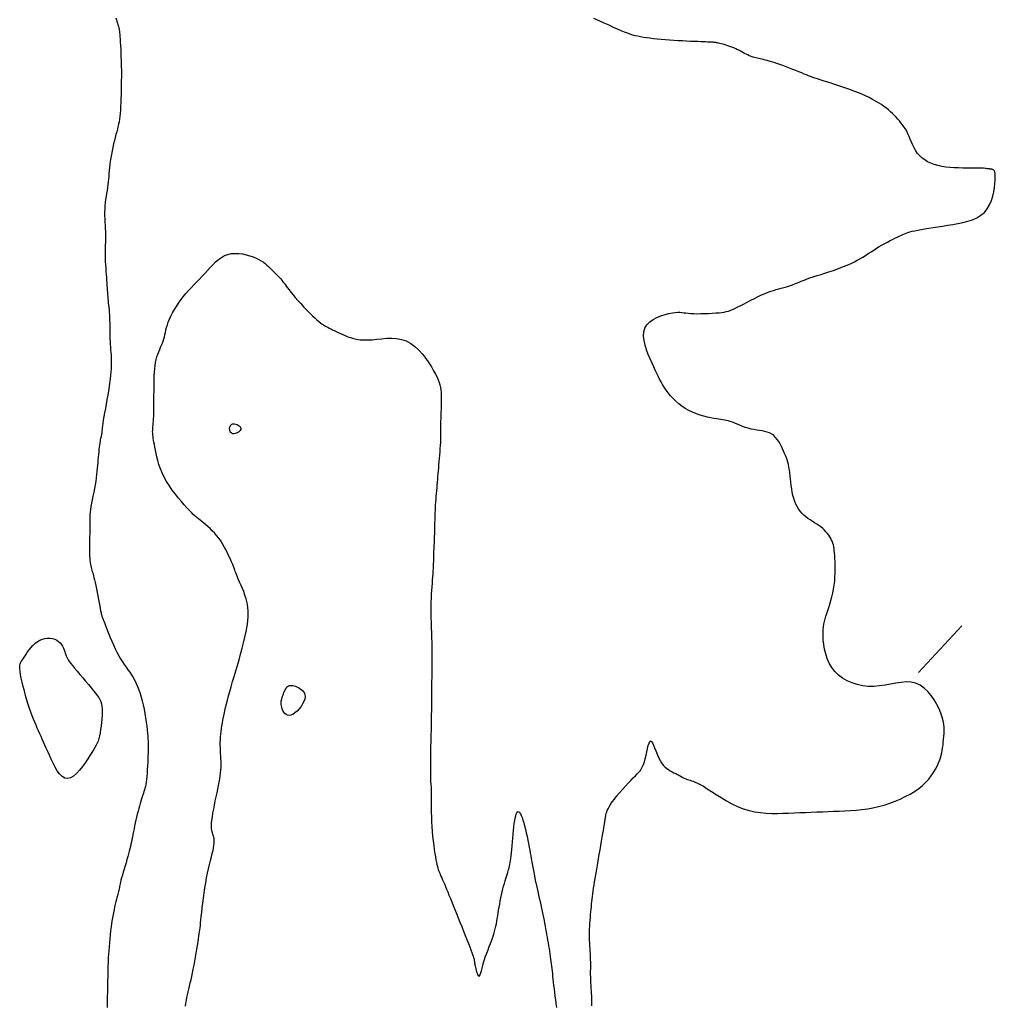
# Model space of a CAD drawing. Header units: millimetres. Extents: x 32690613 to 32693367, y 5343692 to 5344708.
# Tile 355 of 656: x 32692862 to 32692884, y 5343902 to 5343924. Entities that reach past the tile are written whole.
import ezdxf

# ---------------------------------------------------------------- set-up
doc = ezdxf.new("R2010")
doc.units = ezdxf.units.MM
doc.header["$LTSCALE"] = 20
doc.layers.add('02-DGM_HL_493.00', color=102, linetype='Continuous')
doc.layers.add('02-DGM_HL_493.50', color=112, linetype='Continuous')

msp = doc.modelspace()

# ---------------------------------------------------------------- linework, layer by layer
at = {"layer": '02-DGM_HL_493.00', "elevation": 493, "flags": 128}
for points in [[(32692864.141, 5343924.239), (32692864.156, 5343924.196), (32692864.169, 5343924.158), (32692864.179, 5343924.124), (32692864.188, 5343924.095), (32692864.196, 5343924.069), (32692864.203, 5343924.045), (32692864.209, 5343924.022), (32692864.215, 5343923.999), (32692864.22, 5343923.975), (32692864.224, 5343923.947), (32692864.228, 5343923.914), (32692864.233, 5343923.874), (32692864.236, 5343923.827), (32692864.24, 5343923.77), (32692864.244, 5343923.702), (32692864.248, 5343923.626), (32692864.252, 5343923.545), (32692864.256, 5343923.46), (32692864.259, 5343923.376), (32692864.262, 5343923.294), (32692864.264, 5343923.217), (32692864.266, 5343923.149), (32692864.267, 5343923.09), (32692864.268, 5343923.04), (32692864.268, 5343922.995), (32692864.268, 5343922.953), (32692864.267, 5343922.912), (32692864.266, 5343922.867), (32692864.265, 5343922.818), (32692864.264, 5343922.76), (32692864.263, 5343922.692), (32692864.262, 5343922.616), (32692864.26, 5343922.535), (32692864.258, 5343922.449), (32692864.255, 5343922.363), (32692864.251, 5343922.277), (32692864.247, 5343922.195), (32692864.241, 5343922.119), (32692864.233, 5343922.051), (32692864.225, 5343921.989), (32692864.215, 5343921.932), (32692864.204, 5343921.878), (32692864.192, 5343921.825), (32692864.178, 5343921.771), (32692864.164, 5343921.715), (32692864.148, 5343921.655), (32692864.131, 5343921.589), (32692864.114, 5343921.518), (32692864.096, 5343921.443), (32692864.079, 5343921.366), (32692864.062, 5343921.288), (32692864.047, 5343921.21), (32692864.033, 5343921.132), (32692864.021, 5343921.057), (32692864.011, 5343920.986), (32692864.003, 5343920.917), (32692863.997, 5343920.851), (32692863.991, 5343920.786), (32692863.986, 5343920.723), (32692863.981, 5343920.661), (32692863.975, 5343920.599), (32692863.968, 5343920.536), (32692863.959, 5343920.473), (32692863.949, 5343920.409), (32692863.939, 5343920.343), (32692863.928, 5343920.277), (32692863.918, 5343920.209), (32692863.91, 5343920.14), (32692863.903, 5343920.07), (32692863.898, 5343919.999), (32692863.896, 5343919.926), (32692863.896, 5343919.853), (32692863.898, 5343919.779), (32692863.901, 5343919.706), (32692863.905, 5343919.634), (32692863.909, 5343919.564), (32692863.912, 5343919.497), (32692863.914, 5343919.432), (32692863.915, 5343919.372), (32692863.914, 5343919.314), (32692863.913, 5343919.258), (32692863.91, 5343919.202), (32692863.908, 5343919.147), (32692863.907, 5343919.09), (32692863.906, 5343919.031), (32692863.906, 5343918.969), (32692863.907, 5343918.903), (32692863.91, 5343918.834), (32692863.915, 5343918.763), (32692863.919, 5343918.691), (32692863.925, 5343918.619), (32692863.93, 5343918.548), (32692863.935, 5343918.48), (32692863.94, 5343918.416), (32692863.945, 5343918.356), (32692863.948, 5343918.3), (32692863.952, 5343918.247), (32692863.955, 5343918.197), (32692863.958, 5343918.149), (32692863.961, 5343918.102), (32692863.964, 5343918.056), (32692863.968, 5343918.01), (32692863.973, 5343917.964), (32692863.978, 5343917.916), (32692863.983, 5343917.868), (32692863.988, 5343917.817), (32692863.993, 5343917.765), (32692863.998, 5343917.71), (32692864.002, 5343917.653), (32692864.005, 5343917.592), (32692864.007, 5343917.528), (32692864.008, 5343917.461), (32692864.009, 5343917.393), (32692864.01, 5343917.323), (32692864.011, 5343917.254), (32692864.012, 5343917.185), (32692864.013, 5343917.118), (32692864.016, 5343917.053), (32692864.02, 5343916.991), (32692864.024, 5343916.932), (32692864.029, 5343916.875), (32692864.034, 5343916.819), (32692864.038, 5343916.762), (32692864.042, 5343916.705), (32692864.044, 5343916.646), (32692864.044, 5343916.585), (32692864.043, 5343916.521), (32692864.039, 5343916.453), (32692864.034, 5343916.382), (32692864.027, 5343916.307), (32692864.018, 5343916.228), (32692864.007, 5343916.145), (32692863.994, 5343916.058), (32692863.98, 5343915.966), (32692863.964, 5343915.869), (32692863.948, 5343915.77), (32692863.93, 5343915.671), (32692863.913, 5343915.573), (32692863.896, 5343915.479), (32692863.881, 5343915.392), (32692863.867, 5343915.312), (32692863.856, 5343915.244), (32692863.848, 5343915.187), (32692863.842, 5343915.141), (32692863.838, 5343915.105), (32692863.835, 5343915.076), (32692863.834, 5343915.055), (32692863.833, 5343915.038), (32692863.832, 5343915.025), (32692863.831, 5343915.014), (32692863.83, 5343915.003), (32692863.827, 5343914.992), (32692863.824, 5343914.98), (32692863.82, 5343914.966), (32692863.816, 5343914.949), (32692863.811, 5343914.93), (32692863.806, 5343914.906), (32692863.8, 5343914.877), (32692863.794, 5343914.843), (32692863.788, 5343914.803), (32692863.782, 5343914.76), (32692863.776, 5343914.712), (32692863.77, 5343914.661), (32692863.764, 5343914.607), (32692863.759, 5343914.551), (32692863.753, 5343914.494), (32692863.748, 5343914.435), (32692863.744, 5343914.374), (32692863.739, 5343914.312), (32692863.733, 5343914.248), (32692863.726, 5343914.181), (32692863.719, 5343914.111), (32692863.709, 5343914.038), (32692863.698, 5343913.961), (32692863.684, 5343913.881), (32692863.669, 5343913.798), (32692863.653, 5343913.714), (32692863.636, 5343913.631), (32692863.62, 5343913.549), (32692863.606, 5343913.471), (32692863.593, 5343913.398), (32692863.582, 5343913.331), (32692863.575, 5343913.272), (32692863.57, 5343913.219), (32692863.568, 5343913.17), (32692863.567, 5343913.123), (32692863.568, 5343913.077), (32692863.568, 5343913.029), (32692863.569, 5343912.978), (32692863.569, 5343912.921), (32692863.568, 5343912.858), (32692863.566, 5343912.79), (32692863.564, 5343912.717), (32692863.562, 5343912.643), (32692863.56, 5343912.568), (32692863.558, 5343912.495), (32692863.558, 5343912.425), (32692863.559, 5343912.359), (32692863.561, 5343912.3), (32692863.565, 5343912.246), (32692863.57, 5343912.198), (32692863.577, 5343912.155), (32692863.584, 5343912.115), (32692863.591, 5343912.08), (32692863.599, 5343912.047), (32692863.607, 5343912.016), (32692863.615, 5343911.987), (32692863.623, 5343911.958), (32692863.631, 5343911.928), (32692863.64, 5343911.896), (32692863.649, 5343911.859), (32692863.66, 5343911.817), (32692863.671, 5343911.768), (32692863.684, 5343911.711), (32692863.698, 5343911.644), (32692863.713, 5343911.571), (32692863.728, 5343911.493), (32692863.744, 5343911.413), (32692863.759, 5343911.335), (32692863.774, 5343911.26), (32692863.787, 5343911.191), (32692863.798, 5343911.132), (32692863.808, 5343911.084), (32692863.816, 5343911.046), (32692863.822, 5343911.017), (32692863.827, 5343910.995), (32692863.832, 5343910.977), (32692863.836, 5343910.964), (32692863.84, 5343910.952), (32692863.844, 5343910.94), (32692863.849, 5343910.926), (32692863.855, 5343910.911), (32692863.862, 5343910.891), (32692863.871, 5343910.867), (32692863.883, 5343910.837), (32692863.897, 5343910.8), (32692863.914, 5343910.755), (32692863.935, 5343910.701), (32692863.96, 5343910.638), (32692863.988, 5343910.567), (32692864.02, 5343910.49), (32692864.054, 5343910.409), (32692864.09, 5343910.326), (32692864.129, 5343910.244), (32692864.168, 5343910.164), (32692864.209, 5343910.088), (32692864.25, 5343910.018), (32692864.291, 5343909.953), (32692864.332, 5343909.892), (32692864.373, 5343909.834), (32692864.413, 5343909.777), (32692864.453, 5343909.721), (32692864.491, 5343909.663), (32692864.528, 5343909.604), (32692864.563, 5343909.541), (32692864.596, 5343909.475), (32692864.627, 5343909.404), (32692864.656, 5343909.331), (32692864.684, 5343909.253), (32692864.709, 5343909.172), (32692864.732, 5343909.086), (32692864.753, 5343908.996), (32692864.773, 5343908.903), (32692864.79, 5343908.807), (32692864.805, 5343908.711), (32692864.818, 5343908.616), (32692864.829, 5343908.526), (32692864.839, 5343908.441), (32692864.847, 5343908.363), (32692864.853, 5343908.295), (32692864.858, 5343908.238), (32692864.861, 5343908.19), (32692864.863, 5343908.148), (32692864.864, 5343908.109), (32692864.864, 5343908.071), (32692864.863, 5343908.03), (32692864.862, 5343907.985), (32692864.86, 5343907.932), (32692864.857, 5343907.869), (32692864.855, 5343907.798), (32692864.851, 5343907.721), (32692864.847, 5343907.642), (32692864.842, 5343907.561), (32692864.837, 5343907.483), (32692864.831, 5343907.409), (32692864.825, 5343907.342), (32692864.817, 5343907.284), (32692864.809, 5343907.233), (32692864.8, 5343907.188), (32692864.79, 5343907.148), (32692864.779, 5343907.111), (32692864.768, 5343907.074), (32692864.756, 5343907.037), (32692864.743, 5343906.998), (32692864.729, 5343906.956), (32692864.714, 5343906.91), (32692864.699, 5343906.861), (32692864.684, 5343906.809), (32692864.668, 5343906.753), (32692864.653, 5343906.696), (32692864.637, 5343906.636), (32692864.621, 5343906.573), (32692864.606, 5343906.509), (32692864.591, 5343906.444), (32692864.577, 5343906.379), (32692864.562, 5343906.313), (32692864.549, 5343906.248), (32692864.536, 5343906.185), (32692864.523, 5343906.124), (32692864.512, 5343906.065), (32692864.501, 5343906.01), (32692864.49, 5343905.957), (32692864.479, 5343905.905), (32692864.467, 5343905.854), (32692864.455, 5343905.802), (32692864.442, 5343905.748), (32692864.427, 5343905.691), (32692864.411, 5343905.63), (32692864.392, 5343905.565), (32692864.371, 5343905.496), (32692864.35, 5343905.425), (32692864.329, 5343905.355), (32692864.308, 5343905.287), (32692864.289, 5343905.222), (32692864.272, 5343905.162), (32692864.257, 5343905.11), (32692864.246, 5343905.066), (32692864.238, 5343905.029), (32692864.232, 5343904.998), (32692864.227, 5343904.971), (32692864.224, 5343904.948), (32692864.221, 5343904.926), (32692864.217, 5343904.905), (32692864.213, 5343904.882), (32692864.207, 5343904.857), (32692864.199, 5343904.829), (32692864.19, 5343904.798), (32692864.18, 5343904.763), (32692864.169, 5343904.724), (32692864.157, 5343904.68), (32692864.144, 5343904.632), (32692864.131, 5343904.578), (32692864.118, 5343904.519), (32692864.104, 5343904.455), (32692864.091, 5343904.386), (32692864.078, 5343904.312), (32692864.065, 5343904.235), (32692864.052, 5343904.154), (32692864.04, 5343904.07), (32692864.029, 5343903.983), (32692864.019, 5343903.894), (32692864.01, 5343903.805), (32692864.002, 5343903.715), (32692863.994, 5343903.628), (32692863.988, 5343903.543), (32692863.982, 5343903.463), (32692863.977, 5343903.389), (32692863.974, 5343903.322), (32692863.971, 5343903.264), (32692863.969, 5343903.213), (32692863.967, 5343903.168), (32692863.966, 5343903.129), (32692863.966, 5343903.093), (32692863.965, 5343903.061), (32692863.965, 5343903.031), (32692863.965, 5343903.001), (32692863.964, 5343902.971), (32692863.964, 5343902.939), (32692863.963, 5343902.906), (32692863.962, 5343902.869), (32692863.961, 5343902.828), (32692863.96, 5343902.782), (32692863.959, 5343902.73), (32692863.957, 5343902.671), (32692863.956, 5343902.605), (32692863.955, 5343902.532), (32692863.954, 5343902.453), (32692863.953, 5343902.37), (32692863.952, 5343902.283)], [(32692874.703, 5343902.322), (32692874.706, 5343902.376), (32692874.707, 5343902.43), (32692874.706, 5343902.485), (32692874.704, 5343902.541), (32692874.7, 5343902.597), (32692874.696, 5343902.654), (32692874.691, 5343902.712), (32692874.687, 5343902.771), (32692874.683, 5343902.831), (32692874.68, 5343902.893), (32692874.678, 5343902.956), (32692874.677, 5343903.02), (32692874.677, 5343903.085), (32692874.678, 5343903.151), (32692874.678, 5343903.216), (32692874.678, 5343903.282), (32692874.677, 5343903.346), (32692874.676, 5343903.41), (32692874.673, 5343903.472), (32692874.67, 5343903.533), (32692874.666, 5343903.594), (32692874.662, 5343903.654), (32692874.658, 5343903.714), (32692874.654, 5343903.774), (32692874.652, 5343903.835), (32692874.651, 5343903.897), (32692874.651, 5343903.96), (32692874.653, 5343904.024), (32692874.656, 5343904.089), (32692874.66, 5343904.153), (32692874.665, 5343904.217), (32692874.671, 5343904.281), (32692874.676, 5343904.343), (32692874.682, 5343904.403), (32692874.687, 5343904.462), (32692874.693, 5343904.52), (32692874.698, 5343904.576), (32692874.704, 5343904.633), (32692874.71, 5343904.689), (32692874.717, 5343904.747), (32692874.725, 5343904.806), (32692874.733, 5343904.868), (32692874.743, 5343904.932), (32692874.753, 5343905), (32692874.764, 5343905.071), (32692874.777, 5343905.145), (32692874.79, 5343905.223), (32692874.804, 5343905.306), (32692874.819, 5343905.393), (32692874.835, 5343905.485), (32692874.852, 5343905.581), (32692874.869, 5343905.681), (32692874.886, 5343905.78), (32692874.903, 5343905.879), (32692874.919, 5343905.973), (32692874.935, 5343906.061), (32692874.948, 5343906.14), (32692874.96, 5343906.21), (32692874.969, 5343906.266), (32692874.977, 5343906.312), (32692874.983, 5343906.347), (32692874.987, 5343906.375), (32692874.99, 5343906.396), (32692874.992, 5343906.411), (32692874.994, 5343906.423), (32692874.995, 5343906.434), (32692874.997, 5343906.443), (32692874.998, 5343906.453), (32692875, 5343906.463), (32692875.002, 5343906.474), (32692875.004, 5343906.486), (32692875.007, 5343906.5), (32692875.01, 5343906.517), (32692875.014, 5343906.536), (32692875.018, 5343906.559), (32692875.024, 5343906.585), (32692875.033, 5343906.616), (32692875.046, 5343906.651), (32692875.064, 5343906.691), (32692875.087, 5343906.736), (32692875.118, 5343906.787), (32692875.157, 5343906.844), (32692875.205, 5343906.908), (32692875.259, 5343906.976), (32692875.319, 5343907.046), (32692875.382, 5343907.118), (32692875.446, 5343907.189), (32692875.509, 5343907.257), (32692875.568, 5343907.32), (32692875.623, 5343907.376), (32692875.671, 5343907.425), (32692875.713, 5343907.468), (32692875.749, 5343907.507), (32692875.78, 5343907.545), (32692875.807, 5343907.585), (32692875.831, 5343907.628), (32692875.852, 5343907.677), (32692875.871, 5343907.735), (32692875.889, 5343907.803), (32692875.906, 5343907.878), (32692875.923, 5343907.954), (32692875.939, 5343908.027), (32692875.955, 5343908.093), (32692875.972, 5343908.146), (32692875.989, 5343908.183), (32692876.008, 5343908.197), (32692876.028, 5343908.187), (32692876.05, 5343908.155), (32692876.073, 5343908.106), (32692876.097, 5343908.045), (32692876.124, 5343907.975), (32692876.153, 5343907.902), (32692876.183, 5343907.83), (32692876.216, 5343907.765), (32692876.25, 5343907.709), (32692876.287, 5343907.661), (32692876.325, 5343907.622), (32692876.364, 5343907.589), (32692876.404, 5343907.561), (32692876.445, 5343907.537), (32692876.486, 5343907.515), (32692876.526, 5343907.493), (32692876.567, 5343907.472), (32692876.606, 5343907.45), (32692876.645, 5343907.429), (32692876.683, 5343907.408), (32692876.719, 5343907.389), (32692876.755, 5343907.372), (32692876.789, 5343907.356), (32692876.821, 5343907.344), (32692876.853, 5343907.334), (32692876.884, 5343907.325), (32692876.917, 5343907.315), (32692876.954, 5343907.303), (32692876.997, 5343907.286), (32692877.047, 5343907.263), (32692877.107, 5343907.232), (32692877.178, 5343907.191), (32692877.261, 5343907.138), (32692877.355, 5343907.077), (32692877.459, 5343907.009), (32692877.571, 5343906.939), (32692877.689, 5343906.869), (32692877.812, 5343906.803), (32692877.938, 5343906.743), (32692878.064, 5343906.692), (32692878.191, 5343906.653), (32692878.317, 5343906.624), (32692878.443, 5343906.606), (32692878.569, 5343906.595), (32692878.694, 5343906.59), (32692878.819, 5343906.59), (32692878.944, 5343906.593), (32692879.069, 5343906.598), (32692879.194, 5343906.602), (32692879.319, 5343906.607), (32692879.444, 5343906.612), (32692879.569, 5343906.617), (32692879.693, 5343906.622), (32692879.818, 5343906.627), (32692879.943, 5343906.632), (32692880.068, 5343906.637), (32692880.193, 5343906.642), (32692880.318, 5343906.647), (32692880.443, 5343906.655), (32692880.567, 5343906.664), (32692880.692, 5343906.677), (32692880.816, 5343906.694), (32692880.941, 5343906.715), (32692881.065, 5343906.742), (32692881.188, 5343906.775), (32692881.311, 5343906.814), (32692881.431, 5343906.858), (32692881.547, 5343906.907), (32692881.658, 5343906.961), (32692881.764, 5343907.018), (32692881.863, 5343907.079), (32692881.955, 5343907.144), (32692882.037, 5343907.211), (32692882.111, 5343907.281), (32692882.176, 5343907.352), (32692882.234, 5343907.424), (32692882.285, 5343907.496), (32692882.328, 5343907.569), (32692882.366, 5343907.641), (32692882.397, 5343907.712), (32692882.423, 5343907.781), (32692882.444, 5343907.848), (32692882.461, 5343907.914), (32692882.474, 5343907.979), (32692882.485, 5343908.044), (32692882.494, 5343908.107), (32692882.501, 5343908.17), (32692882.508, 5343908.233), (32692882.514, 5343908.296), (32692882.519, 5343908.36), (32692882.521, 5343908.426), (32692882.52, 5343908.494), (32692882.513, 5343908.566), (32692882.5, 5343908.643), (32692882.479, 5343908.726), (32692882.449, 5343908.815), (32692882.409, 5343908.91), (32692882.36, 5343909.009), (32692882.301, 5343909.109), (32692882.233, 5343909.204), (32692882.157, 5343909.293), (32692882.074, 5343909.37), (32692881.984, 5343909.432), (32692881.887, 5343909.476), (32692881.785, 5343909.5), (32692881.677, 5343909.505), (32692881.565, 5343909.497), (32692881.449, 5343909.48), (32692881.33, 5343909.458), (32692881.209, 5343909.436), (32692881.085, 5343909.417), (32692880.961, 5343909.407), (32692880.836, 5343909.408), (32692880.712, 5343909.422), (32692880.592, 5343909.447), (32692880.476, 5343909.484), (32692880.366, 5343909.532), (32692880.264, 5343909.591), (32692880.173, 5343909.66), (32692880.093, 5343909.74), (32692880.026, 5343909.829), (32692879.971, 5343909.926), (32692879.927, 5343910.027), (32692879.893, 5343910.131), (32692879.867, 5343910.235), (32692879.85, 5343910.336), (32692879.839, 5343910.431), (32692879.833, 5343910.519), (32692879.832, 5343910.598), (32692879.835, 5343910.668), (32692879.841, 5343910.732), (32692879.851, 5343910.791), (32692879.864, 5343910.848), (32692879.88, 5343910.904), (32692879.898, 5343910.962), (32692879.918, 5343911.023), (32692879.939, 5343911.089), (32692879.962, 5343911.16), (32692879.985, 5343911.234), (32692880.008, 5343911.313), (32692880.03, 5343911.395), (32692880.049, 5343911.48), (32692880.067, 5343911.566), (32692880.081, 5343911.655), (32692880.091, 5343911.744), (32692880.098, 5343911.834), (32692880.101, 5343911.922), (32692880.103, 5343912.008), (32692880.102, 5343912.091), (32692880.1, 5343912.17), (32692880.096, 5343912.242), (32692880.092, 5343912.308), (32692880.088, 5343912.367), (32692880.083, 5343912.419), (32692880.077, 5343912.465), (32692880.07, 5343912.507), (32692880.062, 5343912.546), (32692880.051, 5343912.582), (32692880.039, 5343912.618), (32692880.023, 5343912.653), (32692880.004, 5343912.69), (32692879.983, 5343912.727), (32692879.958, 5343912.764), (32692879.93, 5343912.802), (32692879.898, 5343912.839), (32692879.864, 5343912.876), (32692879.826, 5343912.911), (32692879.785, 5343912.945), (32692879.74, 5343912.977), (32692879.693, 5343913.008), (32692879.644, 5343913.039), (32692879.594, 5343913.07), (32692879.545, 5343913.101), (32692879.496, 5343913.134), (32692879.448, 5343913.17), (32692879.404, 5343913.208), (32692879.362, 5343913.25), (32692879.324, 5343913.295), (32692879.289, 5343913.344), (32692879.257, 5343913.397), (32692879.229, 5343913.453), (32692879.204, 5343913.513), (32692879.183, 5343913.577), (32692879.164, 5343913.644), (32692879.149, 5343913.714), (32692879.137, 5343913.787), (32692879.127, 5343913.861), (32692879.118, 5343913.936), (32692879.11, 5343914.01), (32692879.103, 5343914.082), (32692879.095, 5343914.15), (32692879.086, 5343914.215), (32692879.076, 5343914.275), (32692879.064, 5343914.33), (32692879.051, 5343914.382), (32692879.036, 5343914.432), (32692879.02, 5343914.48), (32692879.001, 5343914.528), (32692878.981, 5343914.577), (32692878.959, 5343914.627), (32692878.935, 5343914.679), (32692878.909, 5343914.733), (32692878.881, 5343914.786), (32692878.85, 5343914.838), (32692878.816, 5343914.888), (32692878.779, 5343914.933), (32692878.738, 5343914.973), (32692878.694, 5343915.006), (32692878.646, 5343915.032), (32692878.594, 5343915.051), (32692878.539, 5343915.065), (32692878.482, 5343915.076), (32692878.422, 5343915.086), (32692878.361, 5343915.095), (32692878.299, 5343915.105), (32692878.236, 5343915.118), (32692878.173, 5343915.135), (32692878.11, 5343915.155), (32692878.048, 5343915.177), (32692877.988, 5343915.201), (32692877.93, 5343915.224), (32692877.875, 5343915.247), (32692877.823, 5343915.268), (32692877.775, 5343915.285), (32692877.731, 5343915.299), (32692877.69, 5343915.309), (32692877.65, 5343915.317), (32692877.61, 5343915.324), (32692877.568, 5343915.33), (32692877.522, 5343915.336), (32692877.47, 5343915.344), (32692877.411, 5343915.354), (32692877.344, 5343915.367), (32692877.27, 5343915.384), (32692877.19, 5343915.404), (32692877.107, 5343915.428), (32692877.022, 5343915.457), (32692876.938, 5343915.491), (32692876.855, 5343915.529), (32692876.775, 5343915.573), (32692876.7, 5343915.622), (32692876.631, 5343915.676), (32692876.566, 5343915.734), (32692876.506, 5343915.794), (32692876.451, 5343915.857), (32692876.4, 5343915.92), (32692876.354, 5343915.983), (32692876.312, 5343916.045), (32692876.274, 5343916.105), (32692876.239, 5343916.164), (32692876.206, 5343916.224), (32692876.175, 5343916.287), (32692876.143, 5343916.352), (32692876.111, 5343916.422), (32692876.076, 5343916.498), (32692876.039, 5343916.582), (32692875.998, 5343916.674), (32692875.957, 5343916.772), (32692875.918, 5343916.874), (32692875.886, 5343916.977), (32692875.862, 5343917.08), (32692875.851, 5343917.179), (32692875.856, 5343917.272), (32692875.88, 5343917.356), (32692875.925, 5343917.43), (32692875.987, 5343917.494), (32692876.064, 5343917.549), (32692876.149, 5343917.594), (32692876.238, 5343917.631), (32692876.328, 5343917.659), (32692876.414, 5343917.681), (32692876.491, 5343917.696), (32692876.556, 5343917.705), (32692876.611, 5343917.708), (32692876.658, 5343917.708), (32692876.702, 5343917.705), (32692876.745, 5343917.699), (32692876.789, 5343917.693), (32692876.839, 5343917.687), (32692876.896, 5343917.682), (32692876.964, 5343917.679), (32692877.04, 5343917.677), (32692877.122, 5343917.678), (32692877.207, 5343917.68), (32692877.293, 5343917.683), (32692877.376, 5343917.687), (32692877.454, 5343917.692), (32692877.525, 5343917.698), (32692877.586, 5343917.705), (32692877.639, 5343917.712), (32692877.687, 5343917.722), (32692877.732, 5343917.734), (32692877.776, 5343917.749), (32692877.822, 5343917.767), (32692877.873, 5343917.79), (32692877.93, 5343917.819), (32692877.996, 5343917.852), (32692878.068, 5343917.89), (32692878.146, 5343917.931), (32692878.228, 5343917.973), (32692878.31, 5343918.015), (32692878.392, 5343918.055), (32692878.471, 5343918.092), (32692878.546, 5343918.125), (32692878.614, 5343918.153), (32692878.678, 5343918.175), (32692878.737, 5343918.194), (32692878.794, 5343918.21), (32692878.849, 5343918.226), (32692878.905, 5343918.241), (32692878.962, 5343918.257), (32692879.022, 5343918.275), (32692879.086, 5343918.296), (32692879.152, 5343918.319), (32692879.219, 5343918.344), (32692879.286, 5343918.37), (32692879.351, 5343918.396), (32692879.412, 5343918.42), (32692879.469, 5343918.442), (32692879.519, 5343918.462), (32692879.561, 5343918.477), (32692879.597, 5343918.49), (32692879.627, 5343918.5), (32692879.655, 5343918.509), (32692879.68, 5343918.516), (32692879.705, 5343918.523), (32692879.732, 5343918.53), (32692879.761, 5343918.539), (32692879.794, 5343918.549), (32692879.831, 5343918.56), (32692879.871, 5343918.573), (32692879.915, 5343918.587), (32692879.962, 5343918.603), (32692880.012, 5343918.62), (32692880.063, 5343918.638), (32692880.117, 5343918.657), (32692880.173, 5343918.677), (32692880.23, 5343918.698), (32692880.289, 5343918.721), (32692880.348, 5343918.745), (32692880.408, 5343918.771), (32692880.469, 5343918.798), (32692880.53, 5343918.828), (32692880.591, 5343918.861), (32692880.652, 5343918.896), (32692880.714, 5343918.933), (32692880.775, 5343918.971), (32692880.836, 5343919.01), (32692880.897, 5343919.05), (32692880.958, 5343919.089), (32692881.019, 5343919.128), (32692881.08, 5343919.166), (32692881.141, 5343919.201), (32692881.201, 5343919.235), (32692881.261, 5343919.267), (32692881.319, 5343919.297), (32692881.374, 5343919.325), (32692881.427, 5343919.351), (32692881.476, 5343919.374), (32692881.521, 5343919.396), (32692881.562, 5343919.415), (32692881.6, 5343919.433), (32692881.637, 5343919.449), (32692881.675, 5343919.464), (32692881.715, 5343919.477), (32692881.759, 5343919.491), (32692881.809, 5343919.504), (32692881.867, 5343919.517), (32692881.933, 5343919.531), (32692882.008, 5343919.545), (32692882.091, 5343919.559), (32692882.181, 5343919.574), (32692882.278, 5343919.589), (32692882.379, 5343919.605), (32692882.486, 5343919.621), (32692882.596, 5343919.638), (32692882.709, 5343919.655), (32692882.823, 5343919.675), (32692882.936, 5343919.698), (32692883.046, 5343919.726), (32692883.151, 5343919.762), (32692883.248, 5343919.806), (32692883.336, 5343919.86), (32692883.413, 5343919.925), (32692883.477, 5343920.004), (32692883.528, 5343920.092), (32692883.568, 5343920.187), (32692883.599, 5343920.285), (32692883.622, 5343920.382), (32692883.637, 5343920.475), (32692883.647, 5343920.562), (32692883.652, 5343920.637), (32692883.654, 5343920.699), (32692883.653, 5343920.749), (32692883.65, 5343920.787), (32692883.645, 5343920.816), (32692883.638, 5343920.837), (32692883.63, 5343920.852), (32692883.62, 5343920.862), (32692883.61, 5343920.869), (32692883.599, 5343920.874), (32692883.587, 5343920.878), (32692883.575, 5343920.881), (32692883.563, 5343920.883), (32692883.55, 5343920.884), (32692883.536, 5343920.886), (32692883.522, 5343920.887), (32692883.507, 5343920.889), (32692883.491, 5343920.891), (32692883.474, 5343920.894), (32692883.452, 5343920.897), (32692883.427, 5343920.9), (32692883.395, 5343920.903), (32692883.356, 5343920.905), (32692883.309, 5343920.907), (32692883.252, 5343920.907), (32692883.184, 5343920.907), (32692883.107, 5343920.907), (32692883.022, 5343920.906), (32692882.932, 5343920.907), (32692882.839, 5343920.909), (32692882.743, 5343920.913), (32692882.648, 5343920.92), (32692882.555, 5343920.93), (32692882.465, 5343920.945), (32692882.38, 5343920.964), (32692882.299, 5343920.987), (32692882.223, 5343921.016), (32692882.153, 5343921.049), (32692882.088, 5343921.087), (32692882.029, 5343921.13), (32692881.977, 5343921.179), (32692881.931, 5343921.234), (32692881.891, 5343921.292), (32692881.856, 5343921.354), (32692881.825, 5343921.418), (32692881.796, 5343921.482), (32692881.769, 5343921.546), (32692881.743, 5343921.609), (32692881.716, 5343921.668), (32692881.688, 5343921.723), (32692881.659, 5343921.775), (32692881.628, 5343921.823), (32692881.596, 5343921.869), (32692881.562, 5343921.913), (32692881.528, 5343921.955), (32692881.492, 5343921.995), (32692881.454, 5343922.036), (32692881.415, 5343922.076), (32692881.375, 5343922.116), (32692881.332, 5343922.156), (32692881.286, 5343922.196), (32692881.237, 5343922.236), (32692881.185, 5343922.275), (32692881.128, 5343922.315), (32692881.066, 5343922.354), (32692881, 5343922.393), (32692880.928, 5343922.432), (32692880.853, 5343922.47), (32692880.774, 5343922.508), (32692880.691, 5343922.545), (32692880.606, 5343922.581), (32692880.519, 5343922.615), (32692880.429, 5343922.649), (32692880.339, 5343922.681), (32692880.249, 5343922.712), (32692880.159, 5343922.742), (32692880.072, 5343922.769), (32692879.988, 5343922.796), (32692879.909, 5343922.82), (32692879.835, 5343922.843), (32692879.768, 5343922.864), (32692879.708, 5343922.884), (32692879.654, 5343922.902), (32692879.605, 5343922.92), (32692879.558, 5343922.937), (32692879.512, 5343922.955), (32692879.464, 5343922.974), (32692879.414, 5343922.994), (32692879.359, 5343923.017), (32692879.297, 5343923.042), (32692879.231, 5343923.069), (32692879.161, 5343923.097), (32692879.089, 5343923.125), (32692879.016, 5343923.154), (32692878.944, 5343923.181), (32692878.874, 5343923.207), (32692878.808, 5343923.23), (32692878.747, 5343923.25), (32692878.692, 5343923.267), (32692878.64, 5343923.282), (32692878.593, 5343923.295), (32692878.55, 5343923.305), (32692878.509, 5343923.315), (32692878.472, 5343923.323), (32692878.437, 5343923.33), (32692878.405, 5343923.337), (32692878.374, 5343923.344), (32692878.344, 5343923.351), (32692878.315, 5343923.358), (32692878.286, 5343923.367), (32692878.257, 5343923.377), (32692878.227, 5343923.388), (32692878.196, 5343923.401), (32692878.163, 5343923.417), (32692878.129, 5343923.434), (32692878.093, 5343923.453), (32692878.056, 5343923.473), (32692878.017, 5343923.493), (32692877.978, 5343923.514), (32692877.937, 5343923.534), (32692877.895, 5343923.553), (32692877.852, 5343923.572), (32692877.809, 5343923.59), (32692877.766, 5343923.606), (32692877.723, 5343923.621), (32692877.682, 5343923.635), (32692877.643, 5343923.647), (32692877.607, 5343923.657), (32692877.574, 5343923.667), (32692877.544, 5343923.674), (32692877.517, 5343923.68), (32692877.493, 5343923.685), (32692877.471, 5343923.689), (32692877.451, 5343923.692), (32692877.432, 5343923.695), (32692877.413, 5343923.696), (32692877.394, 5343923.698), (32692877.375, 5343923.699), (32692877.354, 5343923.7), (32692877.33, 5343923.701), (32692877.302, 5343923.703), (32692877.268, 5343923.704), (32692877.228, 5343923.706), (32692877.179, 5343923.708), (32692877.122, 5343923.71), (32692877.054, 5343923.712), (32692876.978, 5343923.715), (32692876.894, 5343923.719), (32692876.805, 5343923.723), (32692876.712, 5343923.727), (32692876.616, 5343923.732), (32692876.52, 5343923.738), (32692876.425, 5343923.745), (32692876.332, 5343923.752), (32692876.243, 5343923.759), (32692876.156, 5343923.768), (32692876.073, 5343923.777), (32692875.994, 5343923.787), (32692875.919, 5343923.797), (32692875.848, 5343923.808), (32692875.783, 5343923.819), (32692875.722, 5343923.831), (32692875.665, 5343923.844), (32692875.608, 5343923.859), (32692875.551, 5343923.877), (32692875.492, 5343923.898), (32692875.427, 5343923.923), (32692875.356, 5343923.953), (32692875.276, 5343923.988), (32692875.186, 5343924.029), (32692875.087, 5343924.075), (32692874.979, 5343924.125), (32692874.866, 5343924.176), (32692874.746, 5343924.227)], [(32692865.687, 5343902.312), (32692865.699, 5343902.376), (32692865.711, 5343902.439), (32692865.723, 5343902.502), (32692865.737, 5343902.565), (32692865.751, 5343902.629), (32692865.766, 5343902.693), (32692865.781, 5343902.759), (32692865.797, 5343902.827), (32692865.813, 5343902.898), (32692865.83, 5343902.972), (32692865.846, 5343903.05), (32692865.863, 5343903.133), (32692865.88, 5343903.22), (32692865.896, 5343903.31), (32692865.912, 5343903.401), (32692865.928, 5343903.492), (32692865.942, 5343903.579), (32692865.956, 5343903.662), (32692865.968, 5343903.739), (32692865.978, 5343903.807), (32692865.987, 5343903.865), (32692865.995, 5343903.915), (32692866.001, 5343903.961), (32692866.007, 5343904.006), (32692866.013, 5343904.051), (32692866.019, 5343904.101), (32692866.025, 5343904.158), (32692866.032, 5343904.226), (32692866.04, 5343904.305), (32692866.049, 5343904.395), (32692866.06, 5343904.495), (32692866.073, 5343904.601), (32692866.086, 5343904.711), (32692866.102, 5343904.824), (32692866.119, 5343904.938), (32692866.138, 5343905.05), (32692866.159, 5343905.158), (32692866.181, 5343905.262), (32692866.203, 5343905.361), (32692866.226, 5343905.455), (32692866.247, 5343905.542), (32692866.267, 5343905.624), (32692866.285, 5343905.698), (32692866.3, 5343905.765), (32692866.311, 5343905.824), (32692866.32, 5343905.876), (32692866.325, 5343905.922), (32692866.327, 5343905.962), (32692866.326, 5343905.997), (32692866.324, 5343906.029), (32692866.319, 5343906.057), (32692866.312, 5343906.082), (32692866.304, 5343906.106), (32692866.296, 5343906.13), (32692866.287, 5343906.156), (32692866.279, 5343906.184), (32692866.272, 5343906.218), (32692866.268, 5343906.258), (32692866.267, 5343906.306), (32692866.269, 5343906.363), (32692866.276, 5343906.431), (32692866.286, 5343906.508), (32692866.299, 5343906.592), (32692866.315, 5343906.681), (32692866.333, 5343906.773), (32692866.351, 5343906.866), (32692866.37, 5343906.958), (32692866.389, 5343907.046), (32692866.406, 5343907.129), (32692866.422, 5343907.208), (32692866.437, 5343907.282), (32692866.449, 5343907.353), (32692866.46, 5343907.421), (32692866.469, 5343907.487), (32692866.475, 5343907.551), (32692866.479, 5343907.614), (32692866.48, 5343907.677), (32692866.479, 5343907.739), (32692866.477, 5343907.8), (32692866.473, 5343907.862), (32692866.469, 5343907.923), (32692866.466, 5343907.984), (32692866.463, 5343908.045), (32692866.461, 5343908.105), (32692866.462, 5343908.166), (32692866.464, 5343908.227), (32692866.468, 5343908.288), (32692866.473, 5343908.349), (32692866.48, 5343908.41), (32692866.488, 5343908.472), (32692866.498, 5343908.534), (32692866.508, 5343908.597), (32692866.519, 5343908.661), (32692866.532, 5343908.725), (32692866.546, 5343908.793), (32692866.561, 5343908.863), (32692866.579, 5343908.938), (32692866.599, 5343909.017), (32692866.621, 5343909.103), (32692866.646, 5343909.195), (32692866.674, 5343909.295), (32692866.704, 5343909.401), (32692866.736, 5343909.513), (32692866.771, 5343909.63), (32692866.806, 5343909.75), (32692866.841, 5343909.874), (32692866.877, 5343909.999), (32692866.913, 5343910.126), (32692866.947, 5343910.252), (32692866.98, 5343910.377), (32692867.009, 5343910.501), (32692867.035, 5343910.623), (32692867.056, 5343910.742), (32692867.071, 5343910.857), (32692867.079, 5343910.967), (32692867.08, 5343911.072), (32692867.071, 5343911.171), (32692867.056, 5343911.265), (32692867.035, 5343911.352), (32692867.009, 5343911.434), (32692866.981, 5343911.51), (32692866.952, 5343911.58), (32692866.923, 5343911.645), (32692866.896, 5343911.704), (32692866.872, 5343911.758), (32692866.852, 5343911.807), (32692866.834, 5343911.851), (32692866.819, 5343911.891), (32692866.806, 5343911.926), (32692866.795, 5343911.957), (32692866.786, 5343911.985), (32692866.778, 5343912.009), (32692866.771, 5343912.03), (32692866.764, 5343912.049), (32692866.756, 5343912.068), (32692866.748, 5343912.089), (32692866.738, 5343912.112), (32692866.727, 5343912.139), (32692866.712, 5343912.172), (32692866.694, 5343912.211), (32692866.673, 5343912.259), (32692866.647, 5343912.314), (32692866.619, 5343912.374), (32692866.586, 5343912.438), (32692866.551, 5343912.504), (32692866.513, 5343912.57), (32692866.471, 5343912.636), (32692866.428, 5343912.698), (32692866.381, 5343912.757), (32692866.333, 5343912.812), (32692866.284, 5343912.862), (32692866.235, 5343912.909), (32692866.187, 5343912.952), (32692866.139, 5343912.992), (32692866.094, 5343913.029), (32692866.051, 5343913.063), (32692866.012, 5343913.094), (32692865.975, 5343913.124), (32692865.938, 5343913.155), (32692865.901, 5343913.187), (32692865.863, 5343913.223), (32692865.821, 5343913.264), (32692865.775, 5343913.312), (32692865.723, 5343913.367), (32692865.664, 5343913.432), (32692865.6, 5343913.506), (32692865.533, 5343913.586), (32692865.465, 5343913.673), (32692865.397, 5343913.764), (32692865.332, 5343913.857), (32692865.272, 5343913.953), (32692865.218, 5343914.049), (32692865.172, 5343914.144), (32692865.133, 5343914.238), (32692865.101, 5343914.329), (32692865.075, 5343914.416), (32692865.054, 5343914.5), (32692865.036, 5343914.578), (32692865.022, 5343914.65), (32692865.01, 5343914.716), (32692864.999, 5343914.775), (32692864.989, 5343914.827), (32692864.981, 5343914.873), (32692864.974, 5343914.915), (32692864.969, 5343914.953), (32692864.965, 5343914.989), (32692864.962, 5343915.023), (32692864.961, 5343915.056), (32692864.962, 5343915.09), (32692864.963, 5343915.125), (32692864.966, 5343915.162), (32692864.97, 5343915.201), (32692864.974, 5343915.245), (32692864.977, 5343915.292), (32692864.981, 5343915.346), (32692864.984, 5343915.405), (32692864.987, 5343915.471), (32692864.988, 5343915.543), (32692864.99, 5343915.62), (32692864.99, 5343915.701), (32692864.991, 5343915.785), (32692864.991, 5343915.87), (32692864.992, 5343915.957), (32692864.993, 5343916.044), (32692864.994, 5343916.13), (32692864.996, 5343916.214), (32692864.998, 5343916.296), (32692865.003, 5343916.376), (32692865.009, 5343916.453), (32692865.017, 5343916.526), (32692865.028, 5343916.596), (32692865.041, 5343916.662), (32692865.057, 5343916.723), (32692865.076, 5343916.779), (32692865.097, 5343916.833), (32692865.118, 5343916.883), (32692865.139, 5343916.931), (32692865.16, 5343916.978), (32692865.179, 5343917.024), (32692865.196, 5343917.07), (32692865.21, 5343917.116), (32692865.222, 5343917.163), (32692865.233, 5343917.212), (32692865.244, 5343917.262), (32692865.256, 5343917.315), (32692865.27, 5343917.37), (32692865.288, 5343917.428), (32692865.309, 5343917.489), (32692865.335, 5343917.555), (32692865.367, 5343917.623), (32692865.403, 5343917.694), (32692865.443, 5343917.766), (32692865.487, 5343917.839), (32692865.534, 5343917.912), (32692865.585, 5343917.984), (32692865.639, 5343918.054), (32692865.695, 5343918.123), (32692865.754, 5343918.189), (32692865.814, 5343918.253), (32692865.876, 5343918.317), (32692865.938, 5343918.38), (32692866, 5343918.443), (32692866.061, 5343918.507), (32692866.122, 5343918.571), (32692866.181, 5343918.636), (32692866.24, 5343918.701), (32692866.299, 5343918.764), (32692866.359, 5343918.824), (32692866.421, 5343918.878), (32692866.486, 5343918.925), (32692866.555, 5343918.964), (32692866.628, 5343918.992), (32692866.706, 5343919.009), (32692866.788, 5343919.015), (32692866.871, 5343919.012), (32692866.955, 5343919.002), (32692867.038, 5343918.985), (32692867.117, 5343918.963), (32692867.191, 5343918.937), (32692867.259, 5343918.909), (32692867.318, 5343918.879), (32692867.371, 5343918.849), (32692867.417, 5343918.819), (32692867.458, 5343918.788), (32692867.495, 5343918.756), (32692867.529, 5343918.725), (32692867.561, 5343918.693), (32692867.592, 5343918.662), (32692867.624, 5343918.631), (32692867.655, 5343918.6), (32692867.686, 5343918.569), (32692867.717, 5343918.539), (32692867.747, 5343918.508), (32692867.775, 5343918.478), (32692867.802, 5343918.448), (32692867.828, 5343918.418), (32692867.852, 5343918.387), (32692867.875, 5343918.356), (32692867.899, 5343918.323), (32692867.924, 5343918.287), (32692867.953, 5343918.247), (32692867.986, 5343918.204), (32692868.024, 5343918.155), (32692868.07, 5343918.099), (32692868.123, 5343918.038), (32692868.182, 5343917.971), (32692868.245, 5343917.902), (32692868.311, 5343917.832), (32692868.377, 5343917.763), (32692868.441, 5343917.697), (32692868.502, 5343917.636), (32692868.558, 5343917.583), (32692868.607, 5343917.538), (32692868.65, 5343917.501), (32692868.688, 5343917.471), (32692868.722, 5343917.447), (32692868.754, 5343917.426), (32692868.784, 5343917.408), (32692868.814, 5343917.392), (32692868.845, 5343917.375), (32692868.878, 5343917.358), (32692868.913, 5343917.34), (32692868.951, 5343917.321), (32692868.991, 5343917.301), (32692869.033, 5343917.28), (32692869.079, 5343917.258), (32692869.127, 5343917.236), (32692869.177, 5343917.213), (32692869.231, 5343917.189), (32692869.288, 5343917.166), (32692869.349, 5343917.145), (32692869.415, 5343917.126), (32692869.486, 5343917.11), (32692869.562, 5343917.099), (32692869.645, 5343917.093), (32692869.735, 5343917.093), (32692869.833, 5343917.1), (32692869.936, 5343917.11), (32692870.043, 5343917.122), (32692870.153, 5343917.13), (32692870.264, 5343917.133), (32692870.374, 5343917.126), (32692870.483, 5343917.106), (32692870.587, 5343917.071), (32692870.686, 5343917.017), (32692870.779, 5343916.948), (32692870.866, 5343916.866), (32692870.946, 5343916.777), (32692871.02, 5343916.683), (32692871.085, 5343916.588), (32692871.144, 5343916.497), (32692871.194, 5343916.412), (32692871.236, 5343916.336), (32692871.27, 5343916.269), (32692871.297, 5343916.208), (32692871.318, 5343916.151), (32692871.334, 5343916.096), (32692871.346, 5343916.042), (32692871.353, 5343915.986), (32692871.358, 5343915.926), (32692871.361, 5343915.861), (32692871.362, 5343915.792), (32692871.361, 5343915.719), (32692871.36, 5343915.644), (32692871.358, 5343915.569), (32692871.355, 5343915.495), (32692871.353, 5343915.422), (32692871.351, 5343915.353), (32692871.35, 5343915.289), (32692871.35, 5343915.228), (32692871.349, 5343915.17), (32692871.349, 5343915.113), (32692871.349, 5343915.057), (32692871.349, 5343915.001), (32692871.348, 5343914.943), (32692871.346, 5343914.882), (32692871.343, 5343914.817), (32692871.339, 5343914.75), (32692871.334, 5343914.68), (32692871.329, 5343914.609), (32692871.324, 5343914.537), (32692871.318, 5343914.465), (32692871.312, 5343914.393), (32692871.306, 5343914.323), (32692871.3, 5343914.255), (32692871.294, 5343914.189), (32692871.289, 5343914.124), (32692871.283, 5343914.061), (32692871.278, 5343913.998), (32692871.273, 5343913.935), (32692871.267, 5343913.873), (32692871.262, 5343913.811), (32692871.257, 5343913.748), (32692871.251, 5343913.684), (32692871.246, 5343913.621), (32692871.241, 5343913.558), (32692871.237, 5343913.496), (32692871.232, 5343913.435), (32692871.228, 5343913.375), (32692871.225, 5343913.316), (32692871.223, 5343913.259), (32692871.221, 5343913.204), (32692871.219, 5343913.149), (32692871.218, 5343913.094), (32692871.217, 5343913.039), (32692871.215, 5343912.982), (32692871.214, 5343912.923), (32692871.212, 5343912.862), (32692871.21, 5343912.798), (32692871.208, 5343912.732), (32692871.205, 5343912.664), (32692871.203, 5343912.596), (32692871.2, 5343912.529), (32692871.197, 5343912.463), (32692871.195, 5343912.399), (32692871.193, 5343912.339), (32692871.191, 5343912.282), (32692871.19, 5343912.229), (32692871.188, 5343912.177), (32692871.187, 5343912.126), (32692871.185, 5343912.074), (32692871.183, 5343912.021), (32692871.179, 5343911.965), (32692871.176, 5343911.904), (32692871.171, 5343911.839), (32692871.165, 5343911.769), (32692871.159, 5343911.695), (32692871.153, 5343911.617), (32692871.147, 5343911.535), (32692871.142, 5343911.451), (32692871.137, 5343911.364), (32692871.134, 5343911.275), (32692871.132, 5343911.185), (32692871.132, 5343911.095), (32692871.133, 5343911.006), (32692871.134, 5343910.919), (32692871.136, 5343910.835), (32692871.139, 5343910.756), (32692871.141, 5343910.683), (32692871.144, 5343910.617), (32692871.146, 5343910.558), (32692871.148, 5343910.505), (32692871.15, 5343910.456), (32692871.151, 5343910.41), (32692871.152, 5343910.362), (32692871.153, 5343910.313), (32692871.154, 5343910.258), (32692871.154, 5343910.198), (32692871.154, 5343910.129), (32692871.154, 5343910.053), (32692871.154, 5343909.973), (32692871.153, 5343909.892), (32692871.153, 5343909.81), (32692871.152, 5343909.732), (32692871.151, 5343909.658), (32692871.151, 5343909.591), (32692871.15, 5343909.532), (32692871.15, 5343909.481), (32692871.149, 5343909.434), (32692871.149, 5343909.389), (32692871.149, 5343909.344), (32692871.148, 5343909.296), (32692871.148, 5343909.243), (32692871.147, 5343909.182), (32692871.147, 5343909.112), (32692871.146, 5343909.034), (32692871.145, 5343908.951), (32692871.144, 5343908.866), (32692871.143, 5343908.781), (32692871.142, 5343908.7), (32692871.141, 5343908.624), (32692871.14, 5343908.556), (32692871.139, 5343908.499), (32692871.137, 5343908.449), (32692871.136, 5343908.405), (32692871.134, 5343908.363), (32692871.133, 5343908.32), (32692871.131, 5343908.275), (32692871.13, 5343908.223), (32692871.129, 5343908.162), (32692871.128, 5343908.09), (32692871.127, 5343908.01), (32692871.126, 5343907.924), (32692871.126, 5343907.835), (32692871.125, 5343907.747), (32692871.125, 5343907.662), (32692871.124, 5343907.584), (32692871.124, 5343907.515), (32692871.124, 5343907.459), (32692871.123, 5343907.414), (32692871.123, 5343907.378), (32692871.124, 5343907.35), (32692871.124, 5343907.329), (32692871.125, 5343907.312), (32692871.125, 5343907.298), (32692871.127, 5343907.286), (32692871.128, 5343907.273), (32692871.13, 5343907.259), (32692871.132, 5343907.241), (32692871.134, 5343907.219), (32692871.136, 5343907.19), (32692871.137, 5343907.154), (32692871.138, 5343907.108), (32692871.139, 5343907.051), (32692871.139, 5343906.983), (32692871.139, 5343906.904), (32692871.139, 5343906.816), (32692871.14, 5343906.72), (32692871.142, 5343906.618), (32692871.144, 5343906.513), (32692871.148, 5343906.405), (32692871.154, 5343906.296), (32692871.162, 5343906.187), (32692871.172, 5343906.081), (32692871.184, 5343905.978), (32692871.196, 5343905.88), (32692871.209, 5343905.788), (32692871.222, 5343905.702), (32692871.234, 5343905.625), (32692871.246, 5343905.558), (32692871.257, 5343905.501), (32692871.267, 5343905.453), (32692871.277, 5343905.413), (32692871.286, 5343905.378), (32692871.296, 5343905.348), (32692871.306, 5343905.32), (32692871.317, 5343905.292), (32692871.329, 5343905.264), (32692871.342, 5343905.233), (32692871.357, 5343905.198), (32692871.373, 5343905.161), (32692871.391, 5343905.119), (32692871.411, 5343905.074), (32692871.432, 5343905.024), (32692871.455, 5343904.97), (32692871.48, 5343904.911), (32692871.506, 5343904.847), (32692871.535, 5343904.778), (32692871.565, 5343904.704), (32692871.596, 5343904.626), (32692871.63, 5343904.544), (32692871.665, 5343904.457), (32692871.701, 5343904.367), (32692871.739, 5343904.273), (32692871.778, 5343904.175), (32692871.817, 5343904.077), (32692871.857, 5343903.978), (32692871.895, 5343903.882), (32692871.931, 5343903.791), (32692871.965, 5343903.705), (32692871.995, 5343903.628), (32692872.021, 5343903.561), (32692872.043, 5343903.505), (32692872.059, 5343903.46), (32692872.072, 5343903.423), (32692872.081, 5343903.394), (32692872.088, 5343903.372), (32692872.092, 5343903.354), (32692872.095, 5343903.339), (32692872.097, 5343903.326), (32692872.099, 5343903.314), (32692872.1, 5343903.301), (32692872.102, 5343903.287), (32692872.104, 5343903.271), (32692872.107, 5343903.254), (32692872.11, 5343903.233), (32692872.115, 5343903.208), (32692872.121, 5343903.18), (32692872.129, 5343903.147), (32692872.138, 5343903.111), (32692872.148, 5343903.075), (32692872.159, 5343903.042), (32692872.171, 5343903.013), (32692872.183, 5343902.991), (32692872.195, 5343902.979), (32692872.206, 5343902.978), (32692872.218, 5343902.991), (32692872.23, 5343903.017), (32692872.242, 5343903.054), (32692872.255, 5343903.1), (32692872.269, 5343903.154), (32692872.285, 5343903.214), (32692872.303, 5343903.28), (32692872.324, 5343903.348), (32692872.348, 5343903.419), (32692872.374, 5343903.49), (32692872.401, 5343903.562), (32692872.429, 5343903.634), (32692872.456, 5343903.705), (32692872.483, 5343903.774), (32692872.507, 5343903.842), (32692872.529, 5343903.907), (32692872.548, 5343903.969), (32692872.563, 5343904.028), (32692872.576, 5343904.086), (32692872.587, 5343904.143), (32692872.597, 5343904.199), (32692872.606, 5343904.257), (32692872.615, 5343904.316), (32692872.625, 5343904.378), (32692872.636, 5343904.442), (32692872.647, 5343904.509), (32692872.66, 5343904.577), (32692872.673, 5343904.646), (32692872.687, 5343904.716), (32692872.701, 5343904.784), (32692872.716, 5343904.851), (32692872.732, 5343904.915), (32692872.747, 5343904.977), (32692872.763, 5343905.036), (32692872.779, 5343905.091), (32692872.794, 5343905.143), (32692872.809, 5343905.192), (32692872.823, 5343905.237), (32692872.837, 5343905.28), (32692872.849, 5343905.319), (32692872.86, 5343905.355), (32692872.87, 5343905.389), (32692872.879, 5343905.423), (32692872.887, 5343905.459), (32692872.895, 5343905.498), (32692872.902, 5343905.542), (32692872.908, 5343905.592), (32692872.915, 5343905.65), (32692872.922, 5343905.717), (32692872.928, 5343905.792), (32692872.935, 5343905.873), (32692872.942, 5343905.957), (32692872.95, 5343906.043), (32692872.957, 5343906.129), (32692872.966, 5343906.212), (32692872.974, 5343906.291), (32692872.984, 5343906.364), (32692872.993, 5343906.429), (32692873.004, 5343906.487), (32692873.015, 5343906.536), (32692873.027, 5343906.575), (32692873.04, 5343906.605), (32692873.054, 5343906.623), (32692873.069, 5343906.63), (32692873.085, 5343906.624), (32692873.102, 5343906.607), (32692873.12, 5343906.58), (32692873.138, 5343906.542), (32692873.157, 5343906.495), (32692873.175, 5343906.441), (32692873.194, 5343906.379), (32692873.213, 5343906.31), (32692873.231, 5343906.237), (32692873.249, 5343906.159), (32692873.266, 5343906.079), (32692873.282, 5343905.999), (32692873.298, 5343905.92), (32692873.312, 5343905.844), (32692873.325, 5343905.772), (32692873.337, 5343905.706), (32692873.348, 5343905.648), (32692873.358, 5343905.596), (32692873.366, 5343905.55), (32692873.374, 5343905.508), (32692873.381, 5343905.469), (32692873.387, 5343905.433), (32692873.394, 5343905.397), (32692873.401, 5343905.361), (32692873.407, 5343905.324), (32692873.415, 5343905.286), (32692873.422, 5343905.245), (32692873.431, 5343905.201), (32692873.44, 5343905.154), (32692873.45, 5343905.103), (32692873.462, 5343905.049), (32692873.475, 5343904.989), (32692873.49, 5343904.925), (32692873.505, 5343904.856), (32692873.522, 5343904.784), (32692873.539, 5343904.711), (32692873.556, 5343904.636), (32692873.573, 5343904.561), (32692873.589, 5343904.487), (32692873.605, 5343904.415), (32692873.619, 5343904.346), (32692873.633, 5343904.279), (32692873.645, 5343904.215), (32692873.657, 5343904.152), (32692873.668, 5343904.09), (32692873.679, 5343904.029), (32692873.69, 5343903.967), (32692873.701, 5343903.905), (32692873.711, 5343903.843), (32692873.722, 5343903.78), (32692873.733, 5343903.717), (32692873.744, 5343903.654), (32692873.754, 5343903.592), (32692873.764, 5343903.531), (32692873.773, 5343903.472), (32692873.782, 5343903.414), (32692873.789, 5343903.359), (32692873.797, 5343903.306), (32692873.803, 5343903.253), (32692873.809, 5343903.2), (32692873.816, 5343903.147), (32692873.822, 5343903.092), (32692873.828, 5343903.034), (32692873.834, 5343902.974), (32692873.841, 5343902.91), (32692873.848, 5343902.842), (32692873.856, 5343902.77), (32692873.865, 5343902.696), (32692873.874, 5343902.618), (32692873.884, 5343902.537), (32692873.895, 5343902.454), (32692873.907, 5343902.369), (32692873.92, 5343902.281)], [(32692881.95, 5343909.712), (32692882.91, 5343910.751)]]:
    msp.add_lwpolyline(points, dxfattribs=at)
at = {"layer": '02-DGM_HL_493.50', "elevation": 493.5, "flags": 128}
for points in [[(32692866.755, 5343915.234), (32692866.78, 5343915.233), (32692866.807, 5343915.227), (32692866.833, 5343915.217), (32692866.859, 5343915.204), (32692866.881, 5343915.188), (32692866.9, 5343915.17), (32692866.912, 5343915.15), (32692866.917, 5343915.13), (32692866.914, 5343915.109), (32692866.903, 5343915.088), (32692866.886, 5343915.069), (32692866.865, 5343915.051), (32692866.84, 5343915.036), (32692866.815, 5343915.024), (32692866.789, 5343915.016), (32692866.764, 5343915.012), (32692866.742, 5343915.014), (32692866.723, 5343915.02), (32692866.707, 5343915.031), (32692866.694, 5343915.044), (32692866.684, 5343915.061), (32692866.676, 5343915.079), (32692866.671, 5343915.099), (32692866.669, 5343915.12), (32692866.669, 5343915.141), (32692866.673, 5343915.161), (32692866.679, 5343915.18), (32692866.688, 5343915.197), (32692866.7, 5343915.212), (32692866.715, 5343915.223), (32692866.734, 5343915.231)], [(32692862.431, 5343908.418), (32692862.403, 5343908.48), (32692862.375, 5343908.544), (32692862.346, 5343908.611), (32692862.317, 5343908.682), (32692862.288, 5343908.756), (32692862.259, 5343908.835), (32692862.229, 5343908.919), (32692862.2, 5343909.009), (32692862.171, 5343909.105), (32692862.142, 5343909.205), (32692862.115, 5343909.306), (32692862.09, 5343909.405), (32692862.068, 5343909.501), (32692862.048, 5343909.591), (32692862.032, 5343909.671), (32692862.021, 5343909.74), (32692862.014, 5343909.795), (32692862.012, 5343909.84), (32692862.014, 5343909.875), (32692862.021, 5343909.905), (32692862.032, 5343909.931), (32692862.047, 5343909.958), (32692862.067, 5343909.986), (32692862.09, 5343910.02), (32692862.116, 5343910.061), (32692862.146, 5343910.108), (32692862.18, 5343910.158), (32692862.218, 5343910.211), (32692862.259, 5343910.263), (32692862.303, 5343910.313), (32692862.351, 5343910.359), (32692862.403, 5343910.398), (32692862.458, 5343910.43), (32692862.515, 5343910.454), (32692862.573, 5343910.469), (32692862.631, 5343910.477), (32692862.688, 5343910.477), (32692862.742, 5343910.47), (32692862.792, 5343910.456), (32692862.836, 5343910.435), (32692862.875, 5343910.407), (32692862.908, 5343910.374), (32692862.937, 5343910.336), (32692862.96, 5343910.297), (32692862.98, 5343910.256), (32692862.996, 5343910.215), (32692863.01, 5343910.177), (32692863.022, 5343910.141), (32692863.033, 5343910.11), (32692863.043, 5343910.082), (32692863.055, 5343910.054), (32692863.069, 5343910.026), (32692863.088, 5343909.996), (32692863.112, 5343909.961), (32692863.143, 5343909.919), (32692863.182, 5343909.87), (32692863.23, 5343909.811), (32692863.285, 5343909.744), (32692863.345, 5343909.672), (32692863.409, 5343909.597), (32692863.473, 5343909.522), (32692863.536, 5343909.447), (32692863.595, 5343909.377), (32692863.649, 5343909.312), (32692863.695, 5343909.256), (32692863.734, 5343909.205), (32692863.766, 5343909.159), (32692863.792, 5343909.114), (32692863.812, 5343909.069), (32692863.827, 5343909.021), (32692863.837, 5343908.969), (32692863.842, 5343908.91), (32692863.844, 5343908.842), (32692863.842, 5343908.768), (32692863.837, 5343908.689), (32692863.829, 5343908.608), (32692863.82, 5343908.527), (32692863.808, 5343908.448), (32692863.795, 5343908.374), (32692863.78, 5343908.307), (32692863.765, 5343908.248), (32692863.749, 5343908.195), (32692863.73, 5343908.147), (32692863.708, 5343908.1), (32692863.682, 5343908.052), (32692863.651, 5343908), (32692863.614, 5343907.942), (32692863.571, 5343907.875), (32692863.521, 5343907.798), (32692863.464, 5343907.715), (32692863.403, 5343907.63), (32692863.339, 5343907.549), (32692863.272, 5343907.477), (32692863.205, 5343907.418), (32692863.138, 5343907.379), (32692863.074, 5343907.362), (32692863.012, 5343907.374), (32692862.953, 5343907.409), (32692862.898, 5343907.464), (32692862.846, 5343907.535), (32692862.798, 5343907.616), (32692862.752, 5343907.704), (32692862.71, 5343907.794), (32692862.671, 5343907.881), (32692862.635, 5343907.962), (32692862.601, 5343908.036), (32692862.57, 5343908.106), (32692862.541, 5343908.172), (32692862.513, 5343908.235), (32692862.485, 5343908.296), (32692862.458, 5343908.357)], [(32692867.829, 5343909.145), (32692867.835, 5343909.162), (32692867.84, 5343909.177), (32692867.844, 5343909.193), (32692867.85, 5343909.207), (32692867.855, 5343909.222), (32692867.861, 5343909.238), (32692867.867, 5343909.254), (32692867.874, 5343909.272), (32692867.882, 5343909.292), (32692867.89, 5343909.312), (32692867.9, 5343909.333), (32692867.912, 5343909.353), (32692867.924, 5343909.373), (32692867.939, 5343909.39), (32692867.956, 5343909.406), (32692867.975, 5343909.417), (32692867.996, 5343909.425), (32692868.02, 5343909.43), (32692868.045, 5343909.43), (32692868.073, 5343909.427), (32692868.101, 5343909.421), (32692868.131, 5343909.411), (32692868.162, 5343909.399), (32692868.194, 5343909.383), (32692868.226, 5343909.364), (32692868.257, 5343909.342), (32692868.285, 5343909.317), (32692868.309, 5343909.288), (32692868.328, 5343909.255), (32692868.339, 5343909.217), (32692868.342, 5343909.175), (32692868.335, 5343909.127), (32692868.317, 5343909.075), (32692868.288, 5343909.02), (32692868.253, 5343908.964), (32692868.211, 5343908.91), (32692868.166, 5343908.861), (32692868.119, 5343908.819), (32692868.072, 5343908.787), (32692868.028, 5343908.767), (32692867.988, 5343908.761), (32692867.952, 5343908.767), (32692867.921, 5343908.783), (32692867.893, 5343908.808), (32692867.87, 5343908.839), (32692867.85, 5343908.873), (32692867.835, 5343908.909), (32692867.824, 5343908.944), (32692867.816, 5343908.977), (32692867.812, 5343909.008), (32692867.811, 5343909.036), (32692867.812, 5343909.061), (32692867.815, 5343909.085), (32692867.819, 5343909.107), (32692867.824, 5343909.127)]]:
    msp.add_lwpolyline(points, close=True, dxfattribs=at)

doc.saveas('drawing.dxf')
